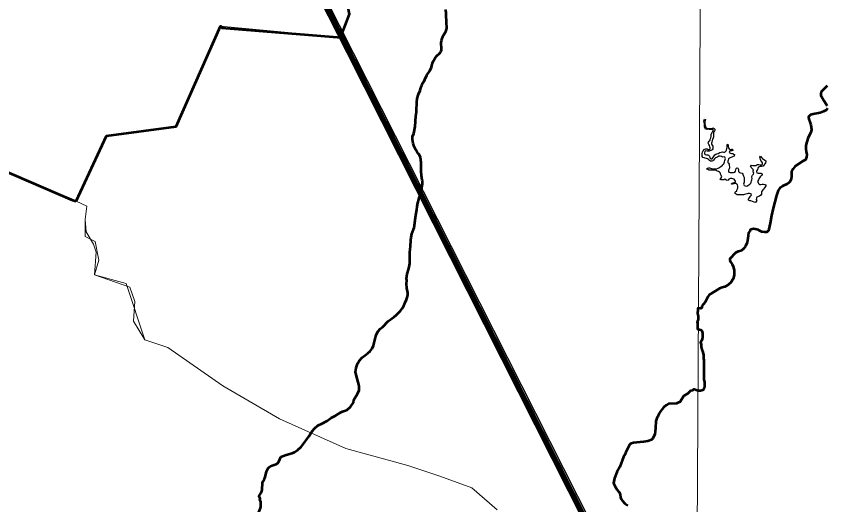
# Model space of a CAD drawing. Extents: x -1643653 to 4543381, y 1624270 to 13878484.
# Drawn here: x 810282 to 814225, y 9012702 to 9015081 of the extents above; entities that cross this region are included whole.
import ezdxf

# ---------------------------------------------------------------- set-up
doc = ezdxf.new("R2010")
doc.units = 0
doc.header["$LTSCALE"] = 200
for name, color, linetype, lineweight in [('1', 7, 'Continuous', 13), ('27', 7, 'Continuous', 53), ('28', 7, 'Continuous', 53)]:
    doc.layers.add(name, color=color, linetype=linetype, lineweight=lineweight)
doc.layers.add('49', color=7, linetype='Continuous')

msp = doc.modelspace()

# ---------------------------------------------------------------- linework, layer by layer
at = {"layer": '1', "lineweight": 53}
msp.add_line((813594.8, 9013592.5), (813594.8, 9013592.4), dxfattribs=at)
at = {"layer": '1'}
for points in [[(813659.3, 9024059.6), (813615.1, 9016183), (813580.5, 9010330.8)], [(814357.6, 9015733.9), (813989, 9015810.8), (813832.4, 9015806), (812227.7, 9015802), (811850.8, 9015298.7), (811895.6, 9015266.3), (811882.6, 9015194.8), (811902.6, 9015091.2), (811882, 9015036), (811865.1, 9014977.2), (811275.6, 9015032.2), (811059.6, 9014544.4), (810722, 9014498.8), (810573.3, 9014180)], [(807814.8, 9015298), (807924.3, 9015230.9), (808477.4, 9014650), (808962.2, 9014455.1), (809032.7, 9014437.1), (809106.7, 9014431.6), (809188.9, 9014435.4), (809240.6, 9014441), (809300.7, 9014448.7), (809358.6, 9014456.5), (809396.9, 9014462.1), (809451, 9014471.2), (809501.4, 9014481.1), (809559.6, 9014495.2), (809624.1, 9014515.1), (809690.8, 9014542), (809730.4, 9014562.1), (809823.2, 9014621), (810054.4, 9014401.6), (810573.3, 9014180)], [(810573.3, 9014180), (810625.8, 9014156.4), (810617.6, 9014090.6), (810617.6, 9014008.4), (810666.9, 9013983.8), (810683.3, 9013893.3), (810663, 9013821.4), (810816.7, 9013778.8), (810908, 9013504.9), (811020.3, 9013467.1), (811287.3, 9013280.7), (811562.7, 9013121), (811885.2, 9012976.2), (812187.8, 9012893), (812342.8, 9012841.2), (812498.9, 9012783.7), (812622.2, 9012676.9)], [(810573.3, 9014180), (810625.8, 9014156.4), (810617.6, 9014090.6), (810621.7, 9014031.8), (810658.2, 9013970.4), (810670.8, 9013931.8), (810663, 9013821.4), (810834.1, 9013762.3), (810858.6, 9013691.3), (810853.4, 9013596.7), (810908, 9013504.9), (811020.3, 9013467.1), (811287.3, 9013280.7), (811562.7, 9013121), (811885.2, 9012976.2), (812187.8, 9012893), (812342.8, 9012841.2), (812498.9, 9012783.7), (812622.2, 9012676.9)]]:
    msp.add_lwpolyline(points, dxfattribs=at)
at = {"layer": '1', "lineweight": 35}
msp.add_lwpolyline([(807814.8, 9015298), (807924.3, 9015230.9), (808477.4, 9014650), (808962.2, 9014455.1), (809032.7, 9014437.1), (809106.7, 9014431.6), (809188.9, 9014435.4), (809240.6, 9014441), (809300.7, 9014448.7), (809358.6, 9014456.5), (809396.9, 9014462.1), (809451, 9014471.2), (809501.4, 9014481.1), (809559.6, 9014495.2), (809624.1, 9014515.1), (809690.8, 9014542), (809730.4, 9014562.1), (809823.2, 9014621), (810054.4, 9014401.6), (810573.3, 9014180)], dxfattribs=at)
at = {"layer": '1', "lineweight": 53}
for points in [[(812328.4, 9014887.5), (812342, 9014901.8), (812346.6, 9014908.4), (812350.4, 9014916), (812351.5, 9014921.9), (812348.5, 9014950.7), (812350, 9014963.1), (812353.2, 9014972.5), (812361.2, 9014989.3), (812371.4, 9015006.7), (812374.9, 9015016.2), (812376.6, 9015023.7), (812374.7, 9015052.5), (812374.9, 9015064.1), (812373.3, 9015075.7), (812373.4, 9015101.3), (812370.2, 9015113.5)], [(812304.5, 9014840.4), (812308.8, 9014857.5), (812311.4, 9014864), (812320.4, 9014879.1), (812328.4, 9014887.5)], [(812264.3, 9014762.3), (812270.5, 9014772.2), (812279.9, 9014793.8), (812293.5, 9014815.8), (812293.5, 9014815.8), (812301.9, 9014833.3), (812304.5, 9014840.4)], [(812254.6, 9014743), (812260.5, 9014756.2), (812264.3, 9014762.3)], [(812226.7, 9014597.5), (812227.3, 9014600), (812229.8, 9014620.7), (812230.1, 9014662.8), (812233, 9014680.7), (812239.3, 9014702.3), (812247, 9014719.4), (812249.4, 9014727.1)], [(812249.4, 9014727.1), (812253.2, 9014739.8), (812254.6, 9014743)], [(814227.2, 9014741.4), (814208.2, 9014724.6), (814198, 9014712.1), (814195.8, 9014703.4), (814196.5, 9014694.6), (814203.1, 9014681.5), (814211.1, 9014670.5), (814221.3, 9014653), (814226.4, 9014644.2)], [(814228.6, 9014633.2), (814222.1, 9014623), (814208.9, 9014617.2), (814192.1, 9014611.3), (814158.6, 9014604.7), (814144.7, 9014600.3), (814135.9, 9014591.6), (814136.7, 9014579.2), (814142.5, 9014567.5), (814146.9, 9014552.8), (814149.8, 9014529.5), (814146.9, 9014514.9), (814133.7, 9014490), (814127.2, 9014468.8), (814123.5, 9014452), (814122.8, 9014436), (814125, 9014421.3), (814127.9, 9014408.2), (814125.7, 9014395), (814121.3, 9014381.9), (814108.2, 9014374.6), (814071, 9014350.5), (814060.7, 9014338)], [(812251.2, 9014327.2), (812251.2, 9014368.5), (812248, 9014393.1), (812244.2, 9014404), (812242.1, 9014407.3), (812236.6, 9014412.6), (812233.2, 9014419.6), (812225.2, 9014431.1), (812217.1, 9014447.4), (812213.2, 9014460.7), (812209.2, 9014480.6), (812209.7, 9014494.9), (812215.9, 9014510.5), (812223, 9014544.7), (812226.1, 9014595), (812226.7, 9014597.5)], [(812257, 9014283.1), (812252.7, 9014305.6), (812251.2, 9014327.2)], [(814060.7, 9014338), (814052.7, 9014322.7), (814052.7, 9014303), (814051.3, 9014286.8), (814045, 9014274.9), (814040.3, 9014270.1), (814033.1, 9014264.2), (814009.7, 9014253.3), (813998, 9014247.4), (813988.5, 9014232.1), (813980.5, 9014207.3), (813964.5, 9014145.7), (813956.3, 9014110.4), (813949.8, 9014073.6), (813943.2, 9014044.3), (813941.1, 9014037), (813933, 9014029.7), (813923.5, 9014029.7), (813908.2, 9014031.2), (813899.4, 9014035.6), (813891.4, 9014040.7), (813884.1, 9014042.9), (813868.8, 9014045.1), (813861.5, 9014044.3), (813852.7, 9014041.4), (813849.8, 9014034.8), (813844, 9014026.8), (813841.8, 9014013.6), (813841.1, 9013999), (813838.1, 9013979.3), (813829.4, 9013961), (813821.3, 9013950.1), (813808.2, 9013939.1), (813794.3, 9013934.7), (813780.7, 9013928.2), (813771, 9013919.4), (813762.2, 9013909.9), (813753.5, 9013900.4), (813753.5, 9013892.3), (813755.7, 9013885), (813765.2, 9013873.3), (813769.5, 9013862.4), (813773.9, 9013844.1), (813773.9, 9013820), (813769.5, 9013801.8), (813757.8, 9013784.9), (813745.4, 9013773.2), (813729.4, 9013763), (813716.2, 9013759.4), (813702.4, 9013755), (813652.8, 9013723.6), (813646.2, 9013714.8), (813632.4, 9013688.4), (813617.3, 9013668.4), (813616.4, 9013660.4), (813610.6, 9013658.4), (813600.1, 9013659.1)], [(812249.6, 9014215.4), (812254.2, 9014237.2), (812258.4, 9014265.4), (812258, 9014277.8), (812257, 9014283.1)], [(812230.4, 9014138.2), (812232.7, 9014154.9), (812236.3, 9014172), (812241.3, 9014188.6), (812242.6, 9014196.5), (812249.2, 9014213.5), (812249.6, 9014215.4)], [(812217.1, 9014049.8), (812225.1, 9014101.6), (812225.7, 9014112.3), (812230.4, 9014138.2)], [(812201.9, 9013992.3), (812203.2, 9014004), (812206.7, 9014021.1), (812217.1, 9014049.8)], [(811991.8, 9013440.3), (812003.2, 9013450.5), (812013.8, 9013463.4), (812020.6, 9013478.1), (812030.8, 9013523.2), (812033.5, 9013529.9), (812042.5, 9013547), (812053.1, 9013559), (812065.5, 9013568.5), (812090.7, 9013595.6), (812120.2, 9013616.6), (812130.8, 9013625.6), (812151.2, 9013647), (812159.8, 9013658), (812167.5, 9013671.4), (812173.3, 9013686.8), (812180.6, 9013702.1), (812185, 9013716), (812187.2, 9013727.7), (812187.2, 9013734.2), (812182.9, 9013757.4), (812181, 9013779.7), (812182, 9013793.1), (812180.1, 9013804.2), (812183, 9013825.9), (812192.4, 9013853.3), (812196.6, 9013876.9), (812197.3, 9013888.1), (812196.9, 9013929.7), (812198, 9013946.8), (812200, 9013959.8), (812201.6, 9013990.3), (812201.9, 9013992.3)], [(813594.8, 9013592.4), (813596.1, 9013579.4), (813595.2, 9013574.5), (813595.7, 9013567.3), (813596.4, 9013558.1), (813599.5, 9013556.1)], [(813599.5, 9013556.1), (813605.6, 9013556.1), (813611.7, 9013554.5), (813616.2, 9013548.9), (813618.2, 9013544.3), (813619.7, 9013537.7), (813619.7, 9013532.6), (813620.2, 9013527.5), (813620.6, 9013521.8), (813620.6, 9013516.2), (813618.5, 9013510.7), (813618, 9013504.6), (813614.5, 9013501.1), (813610.9, 9013492.9), (813611.3, 9013487.8), (813614.3, 9013482.2), (813614.2, 9013477.1), (813614.2, 9013470.5), (813617.7, 9013458.7), (813621.6, 9013444.4), (813623.1, 9013437.8), (813624.6, 9013432.2), (813625.1, 9013426.1), (813625, 9013418.4), (813625.5, 9013413.3), (813626, 9013407.7), (813626.4, 9013402.1), (813626.4, 9013395.5), (813626.3, 9013389.9), (813626.3, 9013383.8), (813626.3, 9013378.2), (813626.2, 9013372.1), (813626.2, 9013365.4), (813626.1, 9013358.3), (813626.1, 9013352.7), (813626.1, 9013346.1), (813626, 9013337.9), (813626.5, 9013330.3), (813626.4, 9013324.2), (813626.4, 9013317.6), (813626.8, 9013312.5), (813628.3, 9013305.8), (813629.3, 9013299.7), (813629.8, 9013292.6), (813629.7, 9013287), (813629.7, 9013280.9), (813629.6, 9013275.2), (813627.1, 9013269.7), (813625, 9013264.1), (813621.9, 9013260), (813616.3, 9013258), (813610.7, 9013257), (813603.6, 9013256.6), (813597.7, 9013256.6)], [(811752.2, 9013090.1), (811767.7, 9013095.4), (811794.2, 9013111.2), (811813.4, 9013124.7), (811833.7, 9013135.3), (811859, 9013151.3), (811868.6, 9013155.4), (811884, 9013160.3), (811892, 9013164.4), (811908.3, 9013179.6), (811922, 9013199.6), (811924.9, 9013212.2), (811942.8, 9013242.2), (811949.5, 9013259.6), (811950.3, 9013275.8), (811948.9, 9013286.9), (811936.9, 9013328.4), (811932.8, 9013349.5), (811936.1, 9013369.1), (811940.2, 9013383.6), (811943.4, 9013391.6), (811950.7, 9013403.3), (811965.3, 9013419.2), (811983.8, 9013433.1), (811991.8, 9013440.3)], [(813597.7, 9013256.6), (813580.6, 9013263.7), (813575.8, 9013262.8), (813571.6, 9013258.1), (813561.1, 9013256.1), (813547.8, 9013242.7), (813547.8, 9013242.7)], [(813547.8, 9013242.7), (813528.8, 9013232.5), (813509.7, 9013201.2), (813503.1, 9013199.3), (813493.2, 9013195), (813455.2, 9013193.9), (813443.9, 9013186.4), (813430.5, 9013175.3), (813417.3, 9013159), (813407.4, 9013144.1), (813402.3, 9013131.1), (813397.6, 9013123.1), (813393.3, 9013109.9), (813392.3, 9013076.6), (813390.6, 9013058.1), (813387.7, 9013046.1), (813379.1, 9013025), (813372.9, 9013018.2), (813353.9, 9013012.4), (813333.4, 9013008), (813285.2, 9013003.1), (813272.8, 9013000.3), (813269.5, 9012998.8), (813266.6, 9012996.2), (813261.1, 9012987.9), (813246, 9012954.3), (813244.4, 9012948.9), (813235.5, 9012935.8), (813217.4, 9012887.1), (813202.9, 9012861.2), (813192.2, 9012830.9), (813187.5, 9012808), (813195, 9012790.6), (813205.6, 9012774.9), (813213.4, 9012765.5), (813215.8, 9012763.1), (813217.2, 9012759.7)], [(811569.5, 9012934.7), (811569.7, 9012934.9), (811595.4, 9012945.6), (811625.2, 9012952.7), (811636.3, 9012958.3), (811651.9, 9012969.8), (811667.5, 9012983.8), (811675.1, 9012991.6), (811675.1, 9012991.6), (811705.2, 9013033.7), (811722.2, 9013060.7), (811733.7, 9013073.6), (811751.4, 9013089.9), (811752.2, 9013090.1)], [(811490, 9012828.9), (811493.4, 9012835.6), (811500.3, 9012864.6), (811502.3, 9012870.1), (811508.2, 9012880.3), (811513, 9012885.3), (811519.4, 9012889.8), (811527.8, 9012893.6), (811546.2, 9012899), (811554.8, 9012904.5), (811557.8, 9012908.2), (811562, 9012915.6), (811569.5, 9012934.7)], [(811467.9, 9012726.6), (811468.2, 9012732.8), (811464.7, 9012740.3), (811464.7, 9012745.8), (811467, 9012750.6), (811473.5, 9012759.5), (811476.8, 9012768), (811478.2, 9012774.1), (811480.3, 9012808.1), (811483.9, 9012817.2), (811483.9, 9012817.2), (811490, 9012828.9)], [(813217.2, 9012759.7), (813219.7, 9012752.4), (813222, 9012737.9), (813225.3, 9012729.6), (813231, 9012721.9), (813243.1, 9012708.2), (813256.6, 9012698)], [(811390.6, 9012597.1), (811390.7, 9012597.2), (811408.9, 9012606.3), (811419.7, 9012614.5), (811441.7, 9012637.7), (811454.5, 9012652.9), (811461, 9012664.1), (811467.6, 9012678.1), (811470.3, 9012685.9), (811471.8, 9012693.4), (811472.5, 9012716.3), (811467.8, 9012726.2), (811467.9, 9012726.6)]]:
    msp.add_lwpolyline(points, dxfattribs=at)
at = {"layer": '1', "lineweight": 25}
for points in [[(813713.1, 9014397.2), (813706.5, 9014399.3), (813699.9, 9014399.3), (813694.3, 9014395.8), (813688.8, 9014393.8), (813683.9, 9014391.8), (813679.2, 9014387.4), (813673.5, 9014380.8), (813670.6, 9014376.2), (813665.6, 9014374.6), (813659, 9014375.1), (813654.5, 9014378.7), (813649.9, 9014383.3), (813644.8, 9014386.4), (813639.3, 9014388.5), (813633.2, 9014390.1), (813628.1, 9014391.1), (813622.5, 9014393.2), (813618.5, 9014397.3), (813618.5, 9014402.4), (813618.5, 9014408), (813618.6, 9014413.1), (813620.1, 9014418.7), (813622.2, 9014423.2), (813624.3, 9014427.8), (813626.3, 9014432.4), (813630.9, 9014434.4), (813636.5, 9014434.9), (813642.1, 9014434.8), (813647.2, 9014432.8), (813653.3, 9014432.7), (813657.9, 9014434.7), (813657.9, 9014440.3), (813655.9, 9014444.9), (813654.4, 9014451.1), (813650.9, 9014456.7), (813648.4, 9014462.3), (813650, 9014468.4), (813653.1, 9014472.5), (813656.7, 9014477.5), (813658.2, 9014483.1), (813660.3, 9014488.7), (813662.4, 9014494.8), (813662.4, 9014500.9), (813663, 9014506), (813665, 9014510.6), (813666.6, 9014515.7), (813670.7, 9014519.7), (813673.8, 9014524.3), (813670.7, 9014528.9), (813665.2, 9014529.4), (813658, 9014529.5), (813651.9, 9014529.5), (813646.8, 9014531.1), (813641.8, 9014530.1), (813635.2, 9014531.7), (813632.1, 9014536.8), (813630.1, 9014541.9), (813630.2, 9014548), (813629.7, 9014553.6), (813629.8, 9014558.7), (813627.7, 9014563.3), (813627.3, 9014569.4), (813627.8, 9014574.5), (813630.4, 9014580.1), (813635, 9014578), (813632.9, 9014573.5), (813632.3, 9014566.8), (813632.3, 9014560.7), (813632.3, 9014555.1), (813632.7, 9014550), (813634.2, 9014544.4), (813637.2, 9014539.3), (813641.8, 9014535.7), (813647.4, 9014534.6), (813655, 9014534.6), (813661.6, 9014534.6), (813666.7, 9014535), (813671.8, 9014537), (813677.4, 9014535), (813679.4, 9014530.4), (813679.9, 9014524.8), (813677.3, 9014518.7), (813673.7, 9014515.1), (813673.2, 9014510), (813673.6, 9014503.4), (813673.6, 9014498.3), (813673.5, 9014492.7), (813671.5, 9014487.6), (813669.4, 9014482.5), (813667.3, 9014475.9), (813665.8, 9014468.3), (813663.7, 9014463.2), (813664.2, 9014457.6), (813667.7, 9014452.5), (813669.7, 9014447.9), (813670.1, 9014441.8), (813670.1, 9014434.7), (813667, 9014430.6), (813660.4, 9014426.6), (813652.7, 9014424.6)], [(813652.7, 9014424.6), (813647.1, 9014424.1), (813642.1, 9014424.7), (813635.4, 9014425.2), (813630.8, 9014422.2), (813629.8, 9014416.6), (813629.8, 9014411.5), (813633.3, 9014407.4), (813639.9, 9014405.3), (813646, 9014405.3), (813648.9, 9014404.9), (813654.8, 9014398.9), (813656.3, 9014393.7), (813657.8, 9014390), (813662.7, 9014387.3), (813667.7, 9014386.8), (813670.8, 9014390.8), (813673.9, 9014396.4), (813677, 9014400.5), (813679.6, 9014405.6), (813685.7, 9014409.6), (813689.8, 9014410.8), (813695.8, 9014413.1), (813704, 9014416.8), (813716.8, 9014420.1), (813721.9, 9014419.6), (813727, 9014418.5), (813731, 9014421.5), (813735.1, 9014425.1), (813737.7, 9014429.6), (813739.3, 9014436.2), (813740.3, 9014442.4), (813740.4, 9014448), (813740.9, 9014453.6), (813743, 9014458.1), (813744.5, 9014452), (813745.5, 9014446.9), (813746.4, 9014440.3), (813750, 9014435.2), (813754.5, 9014432.6), (813760.6, 9014433.1), (813765.7, 9014433), (813767.7, 9014427.9), (813762.1, 9014425.9), (813756.5, 9014425.4), (813751.9, 9014422.4), (813749.8, 9014416.8), (813755.9, 9014413.7), (813762, 9014413.2), (813767.1, 9014412.1), (813771.7, 9014410.1), (813776.2, 9014407.5), (813774.1, 9014400.4), (813769.5, 9014397.3), (813763.4, 9014395.3), (813757.8, 9014392.3), (813752.2, 9014389.3), (813746.6, 9014386.3), (813744.5, 9014380.7), (813742.9, 9014375.1), (813742.9, 9014369), (813746.4, 9014364.9), (813749.4, 9014360.8), (813750.4, 9014354.7), (813751.4, 9014348.1), (813751.3, 9014343), (813749.8, 9014337.9), (813747.2, 9014331.3), (813746.7, 9014326.2), (813748.7, 9014321.6), (813754.8, 9014320.5), (813760.9, 9014320.5), (813766, 9014320.5), (813771, 9014320.4), (813777.1, 9014321.4), (813780.2, 9014327), (813782.3, 9014333.1), (813783.4, 9014339.2), (813787.5, 9014342.7), (813792.5, 9014341.2), (813794.5, 9014335), (813795, 9014329.9), (813796, 9014324.3), (813799.5, 9014320.7), (813805.1, 9014318.2), (813813.2, 9014316.6), (813816.8, 9014312), (813817.2, 9014306.9), (813819.2, 9014301.8), (813822.7, 9014295.1), (813822.7, 9014289), (813822.7, 9014283.9), (813822.6, 9014278.8), (813822.6, 9014272.7), (813820.5, 9014267.6), (813819.5, 9014262.5), (813823.5, 9014256.9), (813830.1, 9014254.8), (813836.2, 9014254.3), (813840.8, 9014256.3), (813845.9, 9014260.3)], [(813877.8, 9014174), (813871.8, 9014175.6), (813863.1, 9014178.7), (813855.5, 9014181.8), (813849.9, 9014182.4), (813844.4, 9014186), (813844.4, 9014191.1), (813847, 9014195.6), (813850.1, 9014200.7), (813853.7, 9014204.2), (813857.7, 9014207.3), (813859.3, 9014213.4), (813854.2, 9014215.5), (813848.1, 9014217), (813842.5, 9014217.1), (813837, 9014216.6), (813831.3, 9014214.6), (813824.7, 9014213.6), (813819.1, 9014211.6), (813812, 9014210.6), (813806.4, 9014210.7), (813800.8, 9014210.7), (813794.7, 9014210.7), (813788.1, 9014211.8), (813784, 9014214.9), (813780, 9014218), (813778, 9014222.6), (813782.6, 9014227.6), (813787.2, 9014229.6), (813787.7, 9014234.7), (813789.8, 9014241.3), (813791.9, 9014245.9), (813792.4, 9014253.6), (813790.5, 9014259.2), (813787.4, 9014263.8), (813782.9, 9014265.8), (813777.8, 9014265.9), (813772.2, 9014265.4), (813766.6, 9014263.9), (813761.5, 9014263.4), (813763.6, 9014268.5), (813769.2, 9014270.5), (813774.8, 9014271), (813779.9, 9014272.5), (813781.4, 9014277.6), (813777.9, 9014282.7), (813774.4, 9014287.3), (813768.3, 9014289.9), (813762.7, 9014291.4), (813756.1, 9014291.5), (813747.9, 9014288), (813744.8, 9014282.9), (813739.7, 9014281.4), (813734.2, 9014284.5), (813729.6, 9014287.6), (813723.5, 9014285.1), (813716.9, 9014284.6), (813711.3, 9014284.6), (813706.2, 9014286.2), (813708.8, 9014291.3), (813713.4, 9014295.3), (813713.9, 9014300.4), (813710.9, 9014305.5), (813707.4, 9014311.7), (813707.4, 9014316.8), (813703.4, 9014321.4), (813697.8, 9014325.5), (813692.2, 9014327), (813686.2, 9014329.1), (813680.1, 9014330.7), (813675, 9014330.7), (813668.4, 9014330.8), (813662.3, 9014330.8), (813656.2, 9014331.3), (813651.1, 9014331.9), (813645.5, 9014334), (813641.5, 9014337), (813643.5, 9014341.6), (813648.6, 9014343.1), (813654.2, 9014343.1), (813659.3, 9014341.5), (813664.3, 9014339.4), (813669.4, 9014338.4), (813675.5, 9014338.3), (813682.2, 9014338.3), (813688.8, 9014338.3), (813696.4, 9014340.8), (813703.6, 9014344.8), (813711.2, 9014350.3), (813715.8, 9014352.3), (813719.9, 9014356.9), (813724, 9014362), (813725.6, 9014367.6), (813727.7, 9014372.7), (813729.2, 9014377.7), (813730.3, 9014383.8), (813731.3, 9014388.9), (813729.3, 9014394), (813724.8, 9014396.1), (813717.6, 9014394.6), (813713.1, 9014397.2)], [(813845.9, 9014260.3), (813851, 9014263.9), (813855.6, 9014268.4), (813857.2, 9014273.5), (813858.7, 9014279.1), (813860.8, 9014284.2), (813862.5, 9014290.4), (813860.4, 9014297.4), (813860.5, 9014300.4), (813863, 9014306.6), (813868.4, 9014311.3), (813869.2, 9014317.8), (813867.2, 9014322.3), (813866.7, 9014327.4), (813867.8, 9014333), (813863.2, 9014338.2), (813859.2, 9014342.3), (813856.7, 9014347.4), (813853.7, 9014353), (813857.5, 9014355.2), (813864.3, 9014353.4), (813869.4, 9014353.4), (813875, 9014353.4), (813880.1, 9014353.8), (813884.4, 9014358.2), (813887.3, 9014358.9), (813893.9, 9014358.8), (813900, 9014357.3), (813907.1, 9014357.2), (813911.7, 9014359.8), (813912.7, 9014366.4), (813909.2, 9014372.5), (813904.7, 9014378.7), (813902.7, 9014383.2), (813900.2, 9014389.4), (813899.7, 9014394.5), (813901.8, 9014399), (813907.3, 9014393.4), (813912.4, 9014386.8), (813917.4, 9014384.2), (813923, 9014380.6), (813927.6, 9014377), (813927.5, 9014371.9), (813926, 9014366.8), (813922.9, 9014362.7), (813919.3, 9014356.1), (813915.2, 9014350.1), (813907.3, 9014349.4), (813898.9, 9014348.8), (813891.8, 9014345.8), (813889.4, 9014340.5), (813887.6, 9014335), (813885, 9014329.9), (813883.5, 9014324.8), (813885, 9014319.2), (813890.5, 9014317.6), (813898.7, 9014317.1), (813903.8, 9014316.5), (813910.8, 9014313.4), (813910.3, 9014306.3), (813905.2, 9014303.2), (813900.6, 9014298.7), (813897.5, 9014294.6), (813893.9, 9014288.6), (813891.8, 9014284), (813888.8, 9014279.9), (813888.3, 9014276.4), (813890.2, 9014270.8), (813893.2, 9014266.1), (813897.3, 9014262), (813903.4, 9014262), (813910.5, 9014262.5), (813917.6, 9014262.9), (813922.7, 9014262.4), (813927.8, 9014260.3), (813928.8, 9014255.2), (813925.2, 9014249.6), (813921.1, 9014244.6), (813917, 9014239.5), (813913.4, 9014235.5), (813910.3, 9014230.9), (813907.2, 9014225.3), (813907.2, 9014219.2), (813907.6, 9014214.1), (813904, 9014209.5), (813897.9, 9014205.5), (813891.8, 9014204), (813885.2, 9014199.5), (813883.6, 9014194.4), (813882, 9014189.3), (813884, 9014183.7), (813877.8, 9014174)], [(812217.1, 9014049.8), (812225.1, 9014101.6), (812225.7, 9014112.3), (812230.4, 9014138.2)], [(812201.9, 9013992.3), (812203.2, 9014004), (812206.7, 9014021.1), (812217.1, 9014049.8)], [(811991.8, 9013440.3), (812003.2, 9013450.5), (812013.8, 9013463.4), (812020.6, 9013478.1), (812030.8, 9013523.2), (812033.5, 9013529.9), (812042.5, 9013547), (812053.1, 9013559), (812065.5, 9013568.5), (812090.7, 9013595.6), (812120.2, 9013616.6), (812130.8, 9013625.6), (812151.2, 9013647), (812159.8, 9013658), (812167.5, 9013671.4), (812173.3, 9013686.8), (812180.6, 9013702.1), (812185, 9013716), (812187.2, 9013727.7), (812187.2, 9013734.2), (812182.9, 9013757.4), (812181, 9013779.7), (812182, 9013793.1), (812180.1, 9013804.2), (812183, 9013825.9), (812192.4, 9013853.3), (812196.6, 9013876.9), (812197.3, 9013888.1), (812196.9, 9013929.7), (812198, 9013946.8), (812200, 9013959.8), (812201.6, 9013990.3), (812201.9, 9013992.3)], [(811752.2, 9013090.1), (811767.7, 9013095.4), (811794.2, 9013111.2), (811813.4, 9013124.7), (811833.7, 9013135.3), (811859, 9013151.3), (811868.6, 9013155.4), (811884, 9013160.3), (811892, 9013164.4), (811908.3, 9013179.6), (811922, 9013199.6), (811924.9, 9013212.2), (811942.8, 9013242.2), (811949.5, 9013259.6), (811950.3, 9013275.8), (811948.9, 9013286.9), (811936.9, 9013328.4), (811932.8, 9013349.5), (811936.1, 9013369.1), (811940.2, 9013383.6), (811943.4, 9013391.6), (811950.7, 9013403.3), (811965.3, 9013419.2), (811983.8, 9013433.1), (811991.8, 9013440.3)], [(811569.5, 9012934.7), (811569.7, 9012934.9), (811595.4, 9012945.6), (811625.2, 9012952.7), (811636.3, 9012958.3), (811651.9, 9012969.8), (811667.5, 9012983.8), (811675.1, 9012991.6), (811675.1, 9012991.6), (811705.2, 9013033.7), (811722.2, 9013060.7), (811733.7, 9013073.6), (811751.4, 9013089.9), (811752.2, 9013090.1)], [(811490, 9012828.9), (811493.4, 9012835.6), (811500.3, 9012864.6), (811502.3, 9012870.1), (811508.2, 9012880.3), (811513, 9012885.3), (811519.4, 9012889.8), (811527.8, 9012893.6), (811546.2, 9012899), (811554.8, 9012904.5), (811557.8, 9012908.2), (811562, 9012915.6), (811569.5, 9012934.7)], [(811467.9, 9012726.6), (811468.2, 9012732.8), (811464.7, 9012740.3), (811464.7, 9012745.8), (811467, 9012750.6), (811473.5, 9012759.5), (811476.8, 9012768), (811478.2, 9012774.1), (811480.3, 9012808.1), (811483.9, 9012817.2), (811483.9, 9012817.2), (811490, 9012828.9)], [(811390.6, 9012597.1), (811390.7, 9012597.2), (811408.9, 9012606.3), (811419.7, 9012614.5), (811441.7, 9012637.7), (811454.5, 9012652.9), (811461, 9012664.1), (811467.6, 9012678.1), (811470.3, 9012685.9), (811471.8, 9012693.4), (811472.5, 9012716.3), (811467.8, 9012726.2), (811467.9, 9012726.6)]]:
    msp.add_lwpolyline(points, dxfattribs=at)
msp.add_spline([(814781, 9009175.5), (814787.2, 9009173.4), (814796.9, 9009173.4), (814799.4, 9009172.4), (814805.1, 9009174.5), (814805.6, 9009176.5), (814811.7, 9009179.5), (814811.7, 9009179.5), (814801.5, 9009181), (814790.7, 9009181.5), (814784.1, 9009183.1), (814777.4, 9009185.1), (814778.4, 9009175.5)], degree=3, dxfattribs=at)
at = {"layer": '1', "lineweight": 53}
msp.add_spline([(813600.1, 9013659.1), (813598.2, 9013658.3), (813597.8, 9013654.5), (813596, 9013640.5), (813597.1, 9013627.6), (813599.7, 9013613.1), (813599.4, 9013607.1), (813594.8, 9013592.5)], degree=3, dxfattribs=at)
at = {"layer": '27', "lineweight": 13}
for points in [[(814357.6, 9015733.9), (813989, 9015810.8), (813832.4, 9015806), (812227.7, 9015802), (811850.8, 9015298.7), (811895.6, 9015266.3), (811882.6, 9015194.8), (811902.6, 9015091.2), (811882, 9015036), (811865.1, 9014977.2), (811275.6, 9015032.2), (811059.6, 9014544.4), (810722, 9014498.8), (810573.3, 9014180)], [(810573.3, 9014180), (810625.8, 9014156.4), (810617.6, 9014090.6), (810621.7, 9014031.8), (810658.2, 9013970.4), (810670.8, 9013931.8), (810663, 9013821.4), (810834.1, 9013762.3), (810858.6, 9013691.3), (810853.4, 9013596.7), (810908, 9013504.9), (811020.3, 9013467.1), (811287.3, 9013280.7), (811562.7, 9013121), (811885.2, 9012976.2), (812187.8, 9012893), (812342.8, 9012841.2), (812498.9, 9012783.7), (812622.2, 9012676.9)]]:
    msp.add_lwpolyline(points, dxfattribs=at)
at = {"layer": '28'}
for points in [[(811861.4, 9014980.8), (811902.6, 9015091.2), (811882.6, 9015194.8), (811895.6, 9015266.3), (811850.8, 9015298.7)], [(810573.3, 9014180), (810722, 9014498.8), (811059.6, 9014544.4), (811275.6, 9015032.2), (811287.2, 9015025.5), (811283.1, 9015024.4), (811865.1, 9014977.2), (811861.4, 9014980.8)], [(809825.9, 9014622.8), (810054.4, 9014401.6), (810556.2, 9014184.9), (810573.3, 9014180)]]:
    msp.add_lwpolyline(points, dxfattribs=at)

# ---------------------------------------------------------------- texts
at = {"layer": '49', "width": 0.9}
msp.add_text('R I O   S Ã O   F R A N C I S C O', height=500, rotation=332.036, dxfattribs=at).set_placement((805339.6, 9013807.5))

doc.saveas('drawing.dxf')
